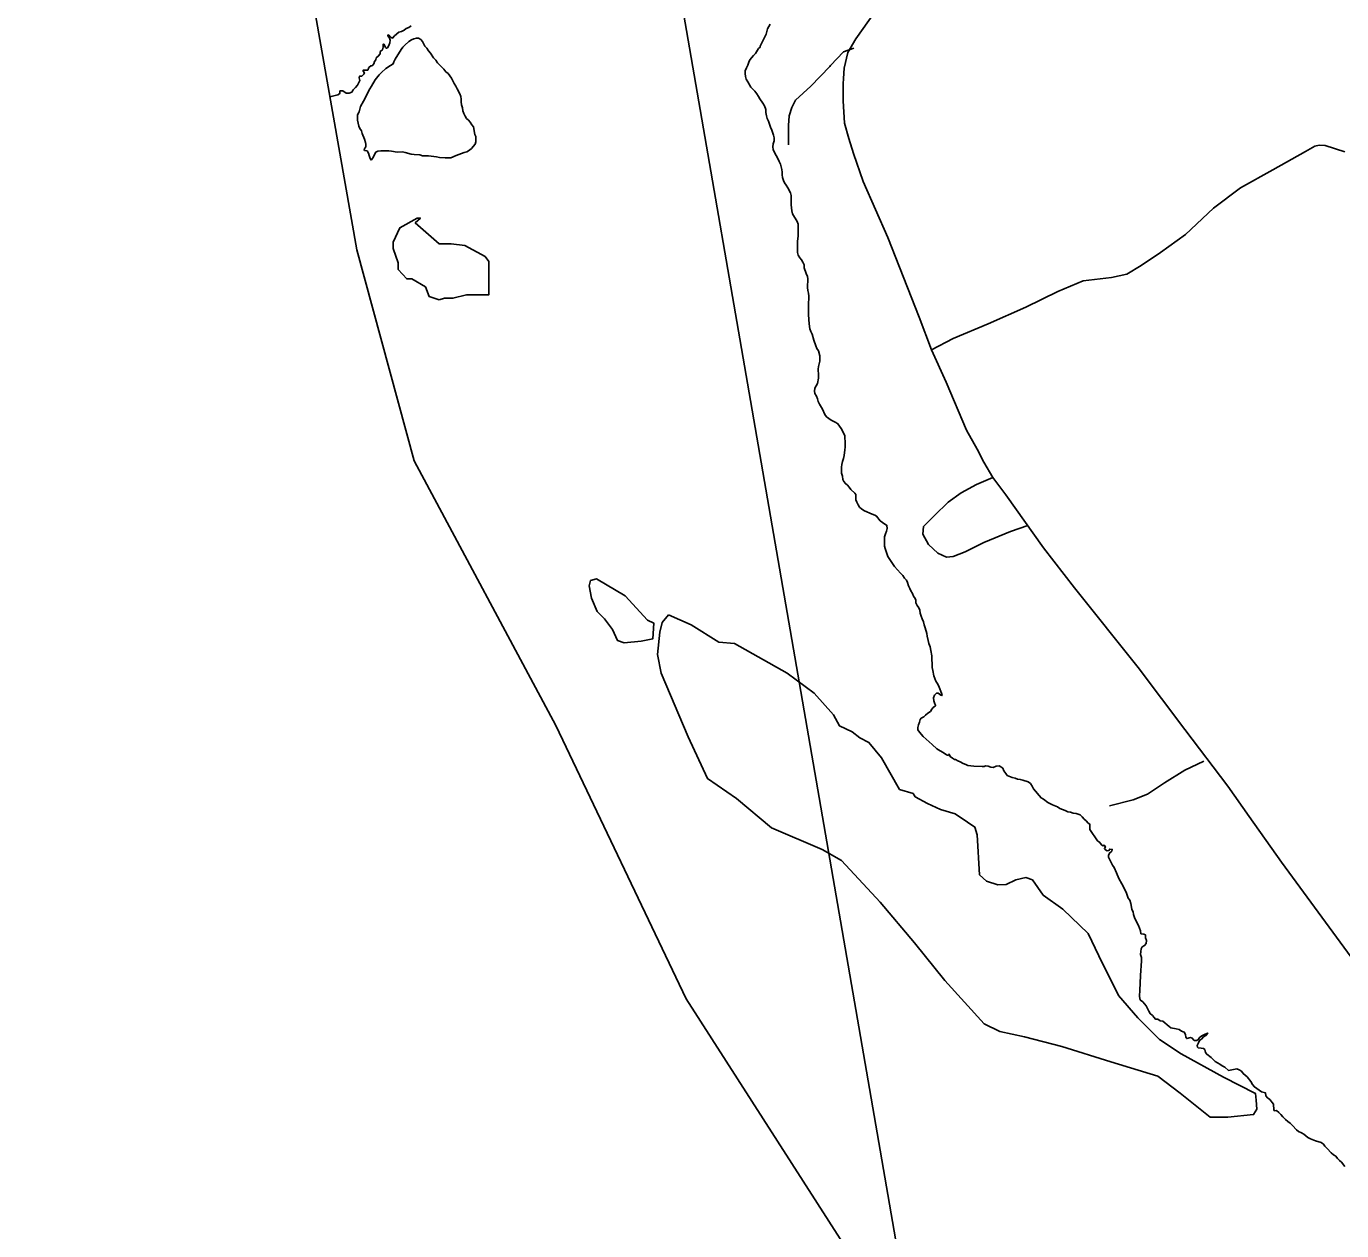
# Model space of a CAD drawing. Extents: x 2290055 to 2389491, y 66597 to 237875.
# Drawn here: x 2315224 to 2322939, y 141861 to 148924 of the extents above; entities that cross this region are included whole.
import ezdxf

# ---------------------------------------------------------------- set-up
doc = ezdxf.new("R2010")
doc.units = 0
for name, color, linetype in [('Exist Boundary Political CountyLine', 7, 'Continuous'), ('Exist Hydrographic Island Shore', 7, 'Continuous'), ('Exist Road Non-System Type 51', 7, 'Continuous'), ('Map Preparation Inset Cut Line', 7, 'Continuous')]:
    doc.layers.add(name, color=color, linetype=linetype)

msp = doc.modelspace()

# ---------------------------------------------------------------- linework, layer by layer
at = {"layer": 'Exist Boundary Political CountyLine'}
msp.add_lwpolyline([(2315408.1, 164067), (2315607.7, 162054.2), (2315317.3, 158562.2), (2315224, 157700.8), (2315268.2, 156449.7), (2315501.7, 155343.5), (2315695.7, 154585.5), (2315964, 153221.3), (2316920.4, 148991.6), (2317162.1, 147612.8), (2317498.2, 146375.1), (2318329.6, 144823.8), (2319094.5, 143220.3), (2320166.2, 141551.5), (2320522.6, 140942.1), (2321397.1, 138973.7), (2322086, 137167.5), (2322248.1, 134963.6), (2322408.9, 131927.6), (2322579.8, 128889.8), (2322748.5, 125845.7), (2322867, 124333.8)], dxfattribs=at)
at = {"layer": 'Exist Hydrographic Island Shore'}
for points in [[(2317440.5, 148901.1), (2317423.7, 148893.2), (2317409.2, 148889.3), (2317384.2, 148867.1), (2317372, 148854.4), (2317360.7, 148859.5), (2317350, 148872), (2317344.5, 148873.7), (2317343.5, 148870.8), (2317345.7, 148862.4), (2317354, 148855), (2317358.7, 148841.9), (2317356.2, 148827.2), (2317349.7, 148812.1), (2317342.2, 148798.3), (2317337, 148795.5), (2317331.2, 148799.6), (2317323.5, 148816.4), (2317317.5, 148819.3), (2317316.5, 148816.4), (2317317.7, 148800.9), (2317313.5, 148786.5), (2317299, 148775.5), (2317298.7, 148762.1), (2317288.2, 148748.4), (2317275.7, 148738.3), (2317273.5, 148726.5), (2317267, 148718.3), (2317261.7, 148702.8), (2317252.5, 148692), (2317244.5, 148691.9), (2317232.5, 148681.9), (2317226.2, 148666.4), (2317213.5, 148667.3), (2317200.7, 148666.8), (2317200.5, 148661.6), (2317207, 148650.4), (2317204.5, 148642.8), (2317192, 148631.6), (2317178, 148630.9), (2317177.2, 148622.2), (2317180, 148606.3), (2317166.7, 148579.4), (2317154.7, 148564.3), (2317141.5, 148551.8), (2317133, 148537.8), (2317117, 148532.1), (2317100.2, 148532.3), (2317080.5, 148545.6), (2317064, 148546.1), (2317062.2, 148540.7), (2317063.2, 148532.8), (2317060.7, 148527.4), (2317051.5, 148522.2), (2317004.6, 148511)], [(2317481, 148926.1), (2317467.2, 148917.4), (2317452.7, 148909.9), (2317440.5, 148901.1)], [(2319870, 146860.1), (2319870.7, 146877.9), (2319868.5, 146912.8), (2319870.2, 146928.3), (2319878, 146959.4), (2319877.5, 146990.7), (2319869.5, 147021.6), (2319861, 147035), (2319854.7, 147050.5), (2319843, 147083.8), (2319832.5, 147118.1), (2319825.7, 147134.3), (2319820.5, 147149.5), (2319815.2, 147179.4), (2319812, 147231), (2319811, 147267.1), (2319812.5, 147285.7), (2319813.5, 147340.4), (2319811.5, 147358.3), (2319808.5, 147374.1), (2319806.7, 147392.5), (2319807.2, 147442), (2319805.2, 147456.9), (2319798.5, 147473.4), (2319787.2, 147508.2), (2319787, 147524.2), (2319779, 147540.4), (2319770.5, 147553.7), (2319761, 147566.4), (2319751.5, 147582.4), (2319747.2, 147597), (2319746.5, 147612.5), (2319747.5, 147629.4), (2319747.2, 147661.4), (2319750.7, 147695.4), (2319751.5, 147762.8), (2319746.2, 147779.5), (2319718, 147824), (2319713.2, 147842.2), (2319710.7, 147876.2), (2319710.5, 147930.8), (2319705.7, 147946.8), (2319691, 147976.6), (2319680.7, 147992.2), (2319670.5, 148005.6), (2319664.2, 148020.1), (2319660.2, 148038), (2319658, 148052.9), (2319657.2, 148068.3), (2319655, 148084.2), (2319648.2, 148115.6), (2319640, 148130.4), (2319631.7, 148148.1), (2319611.5, 148183.5), (2319604.7, 148201.8), (2319603.5, 148216.8), (2319605.2, 148235.2), (2319610.2, 148251.8), (2319610.2, 148268.9), (2319606.5, 148285.6), (2319596.2, 148315.2), (2319589, 148332.7), (2319576.2, 148368.2), (2319569.5, 148384), (2319565.2, 148399.7), (2319562.2, 148417.8), (2319560.5, 148436), (2319553, 148457), (2319544.5, 148473.2), (2319526.2, 148498.7), (2319518, 148513), (2319508, 148528.2), (2319497.5, 148543.2), (2319484.5, 148554.4), (2319473.2, 148566.7), (2319456.7, 148597.2), (2319446.7, 148613.8), (2319442.5, 148629.2), (2319440.5, 148646.4), (2319441, 148662.8), (2319448, 148680.1), (2319455.7, 148696.4), (2319461.2, 148712.9), (2319467.5, 148727.3), (2319488.7, 148752.6), (2319500.5, 148764.8), (2319519, 148793.4), (2319528.2, 148801), (2319528.5, 148806.8), (2319556.5, 148862.5), (2319562.7, 148877.8), (2319570.5, 148908.5), (2319586.5, 148935.5)], [(2317165.7, 148388.7), (2317166.7, 148373), (2317174.7, 148338.7), (2317180.7, 148323.5), (2317190, 148311.5), (2317194.2, 148295.1), (2317207.7, 148261.6), (2317214.2, 148242.3), (2317215.5, 148231.7), (2317215.7, 148216.4), (2317209.7, 148209.8), (2317206, 148201.3), (2317208.5, 148196.2), (2317223, 148194.3), (2317231, 148180.6), (2317234, 148165.8), (2317239, 148153.5), (2317245.7, 148140), (2317250.7, 148143.6), (2317260, 148158.4), (2317266.2, 148172.5), (2317275, 148185.8), (2317285, 148190.9), (2317302.5, 148192.8), (2317333.2, 148192.6), (2317349.7, 148193.7), (2317365, 148192.5), (2317399, 148186.4), (2317430.5, 148187), (2317445.7, 148183.9), (2317480.7, 148174.9), (2317499.2, 148171.9), (2317531.2, 148169.1), (2317547, 148164.8), (2317564.7, 148163.9), (2317582.5, 148164.6), (2317613.5, 148159.6), (2317629.7, 148157.9), (2317647.5, 148154.6), (2317680.2, 148152.7), (2317714.2, 148152.2), (2317744.7, 148165.5), (2317792, 148184.3), (2317808.2, 148188.4), (2317822.7, 148197.8), (2317835.5, 148207.6), (2317856.7, 148232.2), (2317860.5, 148246.8), (2317859.7, 148277.4), (2317855.5, 148288.3), (2317847.5, 148333.4), (2317837.5, 148345.8), (2317827.7, 148360.7), (2317816.7, 148373.3), (2317805.7, 148383.9), (2317797.5, 148397.4), (2317790.7, 148412.9), (2317785.2, 148428.2), (2317782, 148445.1), (2317777.2, 148462.8), (2317775, 148479.9), (2317774.5, 148496.9), (2317773, 148512.7), (2317767.7, 148527.8), (2317750.7, 148557.3), (2317743, 148573.2), (2317733.5, 148588.4), (2317726.5, 148603.9), (2317718.5, 148618.9), (2317708.5, 148633.7), (2317698.2, 148646.5), (2317685.5, 148657.6), (2317673, 148672.3), (2317636.5, 148710.2), (2317625.2, 148724.9), (2317612.7, 148739.5), (2317595.2, 148766.6), (2317583, 148780), (2317572.5, 148795), (2317561.5, 148806.8), (2317547.5, 148834.4), (2317537.5, 148846.2), (2317524, 148854.4), (2317512.2, 148854.5), (2317497.2, 148850), (2317482.5, 148843.5), (2317467, 148835.5), (2317443.7, 148813.1), (2317433, 148801.6), (2317422.7, 148787.9), (2317388, 148731), (2317380.5, 148714.6), (2317376.5, 148702.7), (2317360.5, 148694.1), (2317333.2, 148675.5), (2317307.2, 148652.9), (2317293.2, 148639.5), (2317270, 148610.3), (2317249.5, 148571.9), (2317239.7, 148558)], [(2317239.7, 148558), (2317223.2, 148527.7), (2317209.5, 148498.4), (2317201.5, 148485.1), (2317184.7, 148452.8), (2317176.2, 148422.3), (2317166.7, 148404.3), (2317165.7, 148388.7)], [(2317646, 147320), (2317586, 147338.8), (2317565.7, 147395.1), (2317485.7, 147442), (2317455.7, 147442), (2317405.7, 147498.3), (2317405.7, 147535.9), (2317375.7, 147620.3), (2317375.7, 147657.9), (2317415.7, 147742.4), (2317515.7, 147798.7), (2317535.7, 147798.7), (2317505.7, 147770.6), (2317646, 147648.5), (2317716, 147648.5), (2317796, 147639.1), (2317916.2, 147573.4), (2317936.2, 147545.3), (2317936.2, 147348.1), (2317806, 147348.1), (2317726, 147329.4), (2317676, 147329.4), (2317646, 147320)], [(2320550.7, 145001.5), (2320562.7, 145012.8), (2320572.5, 145012.9), (2320587.2, 145000.9), (2320595, 144998.7), (2320592.2, 145013.8), (2320578.7, 145047.8), (2320570, 145066.8), (2320559.5, 145083.2), (2320552, 145099.8), (2320546.2, 145115), (2320540.5, 145145.4), (2320538, 145163.3), (2320534.2, 145231.9), (2320529.7, 145264.2), (2320524.5, 145284.4), (2320518.2, 145303.6), (2320513.5, 145323), (2320508.5, 145346.8), (2320506.5, 145363.9), (2320495.7, 145396.2), (2320490.7, 145414.9), (2320485.5, 145430.9), (2320478.2, 145449.1), (2320473.5, 145465.7), (2320467.5, 145482), (2320464, 145499.3), (2320458.2, 145513.8), (2320448.5, 145526.7), (2320441.7, 145543.7), (2320441.5, 145559.5), (2320437.2, 145567.8), (2320427.2, 145581.6), (2320421, 145597.7), (2320411.7, 145613.1), (2320406.2, 145627.3), (2320398, 145643.1), (2320392, 145661.8), (2320386.2, 145676.4), (2320375.2, 145688.5), (2320364.5, 145703.1), (2320351, 145716.4), (2320317, 145755.7), (2320277.5, 145814.1), (2320261.5, 145860.7), (2320258, 145875.6), (2320257, 145894.3), (2320257.7, 145929.9), (2320263, 145947.8), (2320270, 145962.8), (2320272.7, 145978.7), (2320271.5, 145996.5), (2320246, 146013.2), (2320232, 146024.7), (2320211, 146051.2), (2320200.5, 146057.9), (2320185.2, 146062.7), (2320139.5, 146082.7), (2320125.2, 146092.5), (2320111, 146103.9), (2320102.2, 146116.9), (2320094.5, 146133), (2320090.2, 146147.4), (2320089.5, 146179.2), (2320084.2, 146186.9), (2320060.7, 146208.5), (2320051, 146221.2), (2320040.7, 146232.5), (2320028.5, 146242.5), (2320018.2, 146254.2), (2320013.7, 146266.1), (2320011, 146285), (2320006, 146303.8), (2320006, 146338.2), (2320007.2, 146354), (2320010.7, 146371.2), (2320016.5, 146388.6), (2320020.5, 146406.8), (2320025.5, 146439.6), (2320027, 146455.3), (2320027.7, 146490.1), (2320025.5, 146506.9), (2320024.5, 146522.6), (2320011.5, 146551.5), (2320004, 146566.1), (2319984, 146593), (2319972.5, 146599.6), (2319944, 146613.3), (2319918, 146634.3), (2319907.5, 146648.3), (2319893.5, 146678.6), (2319876, 146707.4), (2319869.2, 146722.9), (2319864.2, 146739.6), (2319857.7, 146755.4), (2319848.7, 146770.7), (2319847.2, 146784.1), (2319848, 146800.8), (2319864.7, 146829.1), (2319870, 146860.1)], [(2318867.1, 145440.6), (2318736.7, 145583.9), (2318569.1, 145684), (2318534, 145673.2), (2318525.8, 145643.3)], [(2318525.8, 145643.3), (2318539.4, 145570.4), (2318571.8, 145492), (2318615.1, 145448.7), (2318662.3, 145387.3), (2318690.7, 145321.7), (2318731.3, 145308.1), (2318831.2, 145319), (2318898.8, 145332.5), (2318904.2, 145424.4), (2318867.1, 145440.6)], [(2318990.6, 145471.7), (2318952.8, 145428.5), (2318939.3, 145371.7), (2318925.8, 145239.2), (2318946.7, 145131.2), (2319106, 144757.8), (2319219.8, 144512.4), (2319390.4, 144395.1), (2319595.2, 144224.4), (2319891, 144096.4), (2320004.8, 144032.4), (2320232.3, 143787), (2320433.4, 143549.4), (2320611.8, 143327.7), (2320841.4, 143073.5), (2320933.3, 143030.2), (2321079.2, 142997.8), (2321298, 142941), (2321584.4, 142851.8), (2321860, 142766.6), (2321992.4, 142667.9), (2322168.1, 142527.3), (2322270.7, 142526), (2322422, 142542.2), (2322440.9, 142574.7), (2322438.2, 142626), (2322432.8, 142666.6), (2322246.4, 142761.2), (2321997.8, 142899.1), (2321870.8, 142981.6), (2321743.9, 143108.6), (2321630.4, 143241.1), (2321514.2, 143473.7), (2321452.1, 143603.4), (2321303.4, 143746.7), (2321188, 143829.7), (2321125.1, 143918.4), (2321087.3, 143931.9), (2321027.9, 143918.4), (2320971.1, 143891.4), (2320922.5, 143888.7), (2320854.9, 143910.3), (2320814.4, 143948.2), (2320801.2, 144181.7), (2320787.4, 144228), (2320744.2, 144257.7), (2320671.2, 144306.4), (2320585, 144331.1), (2320509.1, 144367.2), (2320437.1, 144405.8), (2320425.3, 144424)], [(2320425.3, 144424), (2320346.1, 144448.4), (2320238.9, 144634.9), (2320166, 144724.1), (2320111.9, 144751.2), (2320068.7, 144786.3), (2319993.4, 144821.8), (2319959.3, 144885.8), (2319845.5, 145013.9), (2319686.2, 145131.2), (2319377, 145304.1), (2319285.1, 145312.2), (2319123, 145414.9), (2318990.6, 145471.7)], [(2321632.5, 143925.5), (2321618, 143959), (2321605.2, 143991.9), (2321595, 144003.9), (2321579, 144035.7), (2321572, 144051.3), (2321570.7, 144060.6), (2321577.7, 144075.8), (2321591, 144087.2), (2321593.7, 144096.8), (2321579, 144098.6), (2321574.2, 144091), (2321563, 144088.7), (2321553, 144093.8), (2321547.5, 144102), (2321553, 144111.8), (2321545.7, 144122.2), (2321538, 144118.3), (2321530.5, 144123.2), (2321520.7, 144137.2), (2321507.2, 144147.1), (2321461.2, 144214.1), (2321462, 144228.7), (2321461, 144245.2), (2321451.7, 144251.7), (2321441.2, 144263.8), (2321429.5, 144274.2), (2321417.5, 144287.8), (2321405, 144300.1), (2321381.7, 144307.9), (2321364.7, 144310.1), (2321349, 144316), (2321333.5, 144318.1), (2321318, 144325.2), (2321302, 144330.6), (2321286, 144337.8), (2321272.7, 144346), (2321243, 144357.6), (2321214.7, 144372.3), (2321189.2, 144390.9), (2321176.2, 144399.4), (2321131.5, 144451.4), (2321124.2, 144467.2), (2321113.2, 144482.6), (2321100.7, 144492.9), (2321069.2, 144503.7), (2321053.7, 144507.7), (2321037.5, 144509.6), (2321023.2, 144514.9), (2321007, 144519.7), (2320977.7, 144531.2), (2320968.2, 144542.7), (2320958.2, 144557.5), (2320951.7, 144572.6), (2320940, 144582.2), (2320929.5, 144586.9), (2320911.5, 144585.2), (2320895.2, 144577.3), (2320881, 144578.4), (2320865.7, 144584.7), (2320849.5, 144586.3), (2320841.7, 144582.8), (2320829.5, 144583.8), (2320781.2, 144584.4), (2320746.2, 144589.6), (2320734.7, 144594.4), (2320718, 144600), (2320702, 144609.9), (2320687.5, 144616.5), (2320674.5, 144624.4), (2320669, 144624.3), (2320656, 144632.3), (2320643.5, 144641.4), (2320636.5, 144655.9), (2320635.5, 144651.6), (2320632.2, 144648.4), (2320622, 144651.9), (2320607, 144662), (2320563.5, 144687.2), (2320537.5, 144711.9), (2320484, 144759.8), (2320462, 144784.8), (2320453.7, 144797.8), (2320453.5, 144812.8), (2320457.2, 144827.8), (2320463, 144842.9), (2320466.5, 144858), (2320472.7, 144866.7), (2320487.5, 144875.2), (2320498.2, 144883.8), (2320511.5, 144896.1), (2320527.2, 144905), (2320535.2, 144919.4), (2320543.2, 144929.2), (2320556.5, 144939.9), (2320556, 144942.2), (2320553.5, 144951.2), (2320546.2, 144967.4), (2320544.5, 144985.4), (2320550.7, 145001.5)], [(2322541, 142569.6), (2322539.7, 142604), (2322518, 142630.5), (2322503.5, 142641.2), (2322493.5, 142652.6), (2322492.5, 142668.8), (2322484, 142672.4), (2322469, 142675.9), (2322454, 142685), (2322441, 142695.1), (2322427.5, 142704.4), (2322416, 142719.2), (2322406.5, 142735.6), (2322385.5, 142762.6), (2322372.2, 142772.8), (2322360.5, 142783.7), (2322351.7, 142796.3), (2322338.5, 142805), (2322324, 142810.5), (2322276, 142800.9), (2322253.5, 142819.2), (2322237.7, 142828.1), (2322225.2, 142838.5), (2322196.5, 142853.5), (2322172.7, 142877.3), (2322148, 142896.3), (2322139.5, 142906.4), (2322135.5, 142922.9), (2322127.7, 142928.8), (2322114.5, 142932.1), (2322097.7, 142933.1), (2322093.7, 142938.1), (2322091.5, 142947.2), (2322099.5, 142961.9), (2322104.2, 142976.9), (2322116.7, 142984.4), (2322129.2, 142997.7), (2322142.5, 143005.1), (2322153.2, 143019.7), (2322137.5, 143013.6), (2322122, 143005.3), (2322106.5, 142995.4), (2322099.5, 142983.5), (2322090.2, 142976.4), (2322076, 142975.9), (2322072.2, 142978.7), (2322062, 142991), (2322052.5, 142993.6), (2322030.7, 142987.4), (2322024.7, 142995.4), (2322023.5, 143011.7), (2322015.5, 143024.8), (2321999.5, 143031.9), (2321985.7, 143040.4), (2321967.5, 143045.3), (2321937, 143050.1), (2321926.7, 143058.2), (2321890, 143090.5), (2321874, 143091.3), (2321860.7, 143100.8), (2321847, 143100.8), (2321840, 143112.1), (2321829, 143123.2), (2321816, 143133.9), (2321807.2, 143148.3), (2321791.5, 143180.2), (2321782.7, 143191.9), (2321772, 143203.8), (2321758, 143212.3), (2321754.5, 143220.4), (2321753.2, 143237.8), (2321756, 143269.9), (2321758.5, 143358.5), (2321765.7, 143444.4), (2321764.2, 143463.6), (2321759.7, 143480.9), (2321760, 143498.1), (2321762.2, 143513.1), (2321769.5, 143525.6), (2321782.7, 143533.5), (2321791.7, 143545.1), (2321794, 143563.5), (2321789, 143578.1), (2321787.7, 143595.8), (2321777.7, 143600), (2321761.7, 143602.1), (2321759.7, 143619.6), (2321747.5, 143650.4), (2321739.5, 143664.6), (2321724.5, 143697.5), (2321718.7, 143714.4), (2321715, 143731.2), (2321711.5, 143737.4), (2321707.7, 143746.7), (2321702, 143780.6), (2321695.7, 143799.1), (2321686.2, 143811.7), (2321674.2, 143846.1), (2321649, 143896.1), (2321632.5, 143925.5)], [(2322957.5, 142238.2), (2322938.7, 142262.6), (2322926, 142273.1), (2322913.5, 142285.1), (2322903.7, 142297.3), (2322890.7, 142306.2), (2322877, 142318.1), (2322854.2, 142344), (2322840, 142356.1), (2322831.5, 142369.2), (2322819.2, 142378), (2322786, 142388.7), (2322756.5, 142400.2), (2322741, 142408.1), (2322717, 142427), (2322703.5, 142435.4), (2322686.2, 142443.4), (2322673, 142453.5), (2322651, 142478.2), (2322637.2, 142491.7), (2322623.2, 142501.4), (2322609, 142513.7), (2322594.5, 142528.2), (2322582, 142543), (2322571.2, 142553.7), (2322556.7, 142565.2), (2322544, 142565), (2322541, 142569.6)]]:
    msp.add_lwpolyline(points, dxfattribs=at)
at = {"layer": 'Exist Road Non-System Type 51'}
msp.add_line((2319941.2, 148693), (2319941.3, 148693.1), dxfattribs=at)
for points in [[(2322994.9, 143465.6), (2322585, 144021.8), (2322395.8, 144290), (2322271.6, 144467), (2322019.9, 144800.5), (2321744.7, 145163.7), (2321372.7, 145630.3), (2321189.5, 145865.3), (2320969.1, 146176.6), (2320893.2, 146277.6), (2320839.4, 146367.7), (2320800.6, 146444.3), (2320738.2, 146555.7), (2320619, 146837.2), (2320533.5, 147025.8), (2320459.9, 147218.8), (2320277.3, 147685.8), (2320132.9, 148013.8), (2320074.8, 148177.9), (2320047.4, 148266.7), (2320023.5, 148355.6), (2320015, 148487.2), (2320015, 148586.4), (2320017.9, 148616.9), (2320021.3, 148679.1), (2320042.3, 148769.2), (2320088.4, 148849.6), (2320198.7, 149005.1)], [(2319941.3, 148693.1), (2320016.1, 148774), (2320077.2, 148796.4)], [(2319693.7, 148228.9), (2319695.1, 148341.2), (2319698.7, 148399.1), (2319714.9, 148448), (2319735.2, 148490.8), (2319826.1, 148572.5), (2319937.4, 148688.8), (2319941.2, 148693)], [(2320533.5, 147025.8), (2320660.8, 147092.8), (2320865.5, 147179), (2321085.7, 147277.7), (2321274.1, 147369.1), (2321423.6, 147431.2), (2321588.9, 147451.5), (2321678.4, 147471.1), (2321762.4, 147520.4), (2321877.2, 147597.1), (2322023.3, 147703), (2322187.2, 147857.5), (2322344.7, 147975.6), (2322534.5, 148081.3), (2322726.1, 148188.9), (2322781, 148221), (2322806.7, 148225.9), (2322842.9, 148225.4), (2322958.2, 148187.9)], [(2321098.3, 145995.6), (2320995.6, 145961.7), (2320840, 145897.4), (2320730.3, 145841.2), (2320659.5, 145814.5), (2320621.5, 145810.7), (2320570.4, 145834.9), (2320514.6, 145884.6), (2320482, 145945.3), (2320486.4, 145991.4), (2320549.8, 146056), (2320630.8, 146133.3), (2320706.7, 146188.2), (2320796.7, 146236), (2320893.2, 146277.6)], [(2322131.3, 144614), (2322019.2, 144561.6), (2321900.3, 144487), (2321800.9, 144421.1), (2321716.2, 144387.5), (2321577.5, 144352.2)]]:
    msp.add_lwpolyline(points, dxfattribs=at)
at = {"layer": 'Map Preparation Inset Cut Line'}
msp.add_lwpolyline([(2318953.4, 149726.2), (2325417.5, 149726.2), (2346393.7, 149726.2), (2338303.7, 115381.1), (2324894.8, 115381.1)], close=True, dxfattribs=at)

doc.saveas('drawing.dxf')
